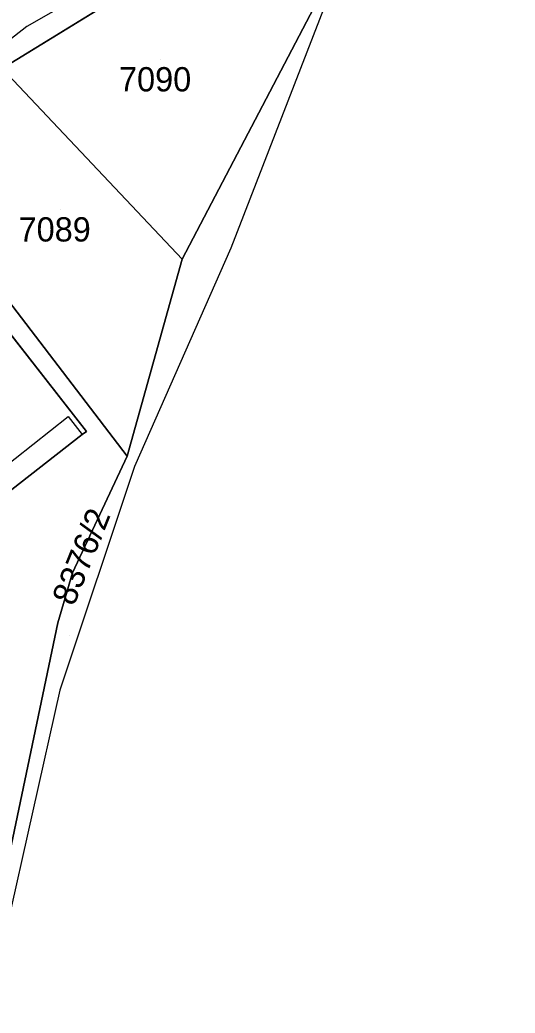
# Model space of a CAD drawing. Extents: x -266199 to -261993, y -1239047 to -1235108.
# Drawn here: x -263437.2 to -263396.4, y -1236840.6 to -1236758.8 of the extents above; entities that cross this region are included whole.
import ezdxf

# ---------------------------------------------------------------- set-up
doc = ezdxf.new("R2010")
doc.units = 0
for name, color, linetype in [('body_kn', 7, 'Continuous'), ('kladpar_druhypozemkov', 7, 'Continuous'), ('kladpar_hranice', 7, 'Continuous'), ('kladpar_parcelnecisla', 7, 'Continuous'), ('kladpar_plochy', 7, 'Continuous'), ('zappar_hrandruhpozemk', 7, 'Continuous'), ('zuob_linie', 7, 'Continuous'), ('zuob_plochy', 7, 'Continuous')]:
    doc.layers.add(name, color=color, linetype=linetype)

msp = doc.modelspace()

# ---------------------------------------------------------------- linework, layer by layer
at = {"layer": 'body_kn'}
for p, q in [((-263436.68, -1236759.34), (-263436.68, -1236759.34)), ((-263419.86, -1236777.6), (-263419.86, -1236777.6)), ((-263423.85, -1236778.52), (-263423.85, -1236778.52)), ((-263423.85, -1236778.52), (-263423.85, -1236778.52)), ((-263433.27, -1236791.47), (-263433.27, -1236791.47)), ((-263431.75, -1236792.71), (-263431.75, -1236792.71)), ((-263432.1, -1236792.97), (-263432.1, -1236792.97)), ((-263428.4, -1236794.76), (-263428.4, -1236794.76)), ((-263428.4, -1236794.76), (-263428.4, -1236794.76)), ((-263427.8, -1236795.6), (-263427.8, -1236795.6)), ((-263432.89, -1236804.37), (-263432.89, -1236804.37)), ((-263434.11, -1236808.49), (-263434.11, -1236808.49)), ((-263433.94, -1236814.03), (-263433.94, -1236814.03))]:
    msp.add_line(p, q, dxfattribs=at)
at = {"layer": 'kladpar_druhypozemkov'}
for p, q in [((-263425.65, -1236762.09), (-263425.65, -1236762.09)), ((-263433.93, -1236774.46), (-263433.93, -1236774.46)), ((-263433.18, -1236809.55), (-263433.18, -1236809.55))]:
    msp.add_line(p, q, dxfattribs=at)
at = {"layer": 'kladpar_hranice'}
for p, q in [((-263412.71, -1236757.23), (-263423.85, -1236778.52)), ((-263423.85, -1236778.52), (-263438.69, -1236762.81)), ((-263431.75, -1236792.71), (-263442, -1236779.6))]:
    msp.add_line(p, q, dxfattribs=at)
for points in [[(-263459.75, -1236738.23), (-263456.07, -1236735.87), (-263451.78, -1236733.04), (-263447.56, -1236730.25), (-263442.94, -1236727.21), (-263441.57, -1236726.41), (-263434.81, -1236722.46), (-263419.48, -1236713.17), (-263417.52, -1236712.58), (-263414.49, -1236716.73), (-263421.98, -1236747.94), (-263423.28, -1236753.37), (-263423.57, -1236754.56), (-263424.78, -1236754.23), (-263438.69, -1236762.81), (-263447.15, -1236769.85)], [(-263438.69, -1236762.81), (-263424.78, -1236754.23), (-263423.57, -1236754.56), (-263412.71, -1236757.23)], [(-263412.03, -1236757.42), (-263419.86, -1236777.6), (-263427.8, -1236795.6), (-263433.94, -1236814.03), (-263438.41, -1236833.92), (-263439.02, -1236840.37)], [(-263423.85, -1236778.52), (-263412.71, -1236757.23), (-263412.03, -1236757.42)], [(-263428.4, -1236794.76), (-263440.16, -1236779.39), (-263440.77, -1236778.63), (-263445.22, -1236773.02), (-263446.01, -1236772.01), (-263446.8, -1236770.51), (-263447.15, -1236769.85), (-263438.69, -1236762.81), (-263423.85, -1236778.52), (-263428.4, -1236794.76)], [(-263442, -1236779.6), (-263440.96, -1236778.77), (-263440.77, -1236778.63), (-263440.16, -1236779.39), (-263428.4, -1236794.76), (-263432.89, -1236804.37), (-263434.11, -1236808.49), (-263438.08, -1236827.39), (-263438.8, -1236826.46), (-263463.03, -1236795.57), (-263455.88, -1236790.5), (-263450.18, -1236797.77), (-263450.55, -1236798.07), (-263450.12, -1236798.64), (-263449.75, -1236798.36), (-263445.64, -1236803.58)], [(-263440.3, -1236837.96), (-263438.08, -1236827.39), (-263434.11, -1236808.49), (-263432.89, -1236804.37), (-263428.4, -1236794.76), (-263423.85, -1236778.52)], [(-263455.88, -1236790.5), (-263450, -1236785.92), (-263451.95, -1236783.43), (-263449.75, -1236781.71), (-263447.78, -1236784.15), (-263442, -1236779.6), (-263431.75, -1236792.71)], [(-263445.64, -1236803.58), (-263445.28, -1236803.32), (-263438.87, -1236798.25), (-263438.53, -1236797.98), (-263432.1, -1236792.97), (-263431.75, -1236792.71)], [(-263431.75, -1236792.71), (-263432.1, -1236792.97), (-263438.53, -1236797.98), (-263438.87, -1236798.25), (-263445.28, -1236803.32), (-263445.64, -1236803.58)]]:
    msp.add_lwpolyline(points, dxfattribs=at)
at = {"layer": 'kladpar_plochy'}
msp.add_line((-263424.78, -1236754.23), (-263438.69, -1236762.81), dxfattribs=at)
for points in [[(-263438.69, -1236762.81), (-263424.78, -1236754.23), (-263423.57, -1236754.56), (-263412.71, -1236757.23), (-263423.85, -1236778.52)], [(-263440.3, -1236837.96), (-263438.08, -1236827.39), (-263434.11, -1236808.49), (-263432.89, -1236804.37), (-263428.4, -1236794.76), (-263423.85, -1236778.52), (-263412.71, -1236757.23), (-263412.03, -1236757.42), (-263419.86, -1236777.6), (-263427.8, -1236795.6), (-263433.94, -1236814.03), (-263438.41, -1236833.92), (-263439.02, -1236840.37), (-263439.67, -1236840.29)], [(-263428.4, -1236794.76), (-263440.16, -1236779.39), (-263440.77, -1236778.63), (-263445.22, -1236773.02), (-263446.01, -1236772.01), (-263446.8, -1236770.51), (-263447.15, -1236769.85), (-263438.69, -1236762.81), (-263423.85, -1236778.52)], [(-263442, -1236779.6), (-263440.96, -1236778.77), (-263440.77, -1236778.63), (-263440.16, -1236779.39), (-263428.4, -1236794.76), (-263432.89, -1236804.37), (-263434.11, -1236808.49), (-263438.08, -1236827.39), (-263438.8, -1236826.46), (-263463.03, -1236795.57), (-263455.88, -1236790.5), (-263450.18, -1236797.77), (-263450.55, -1236798.07), (-263450.12, -1236798.64), (-263449.75, -1236798.36), (-263445.64, -1236803.58), (-263445.28, -1236803.32), (-263438.87, -1236798.25), (-263438.53, -1236797.98), (-263432.1, -1236792.97), (-263431.75, -1236792.71)], [(-263455.88, -1236790.5), (-263450, -1236785.92), (-263451.95, -1236783.43), (-263449.75, -1236781.71), (-263447.78, -1236784.15), (-263442, -1236779.6), (-263431.75, -1236792.71), (-263432.1, -1236792.97), (-263438.53, -1236797.98), (-263438.87, -1236798.25), (-263445.28, -1236803.32), (-263445.64, -1236803.58), (-263449.75, -1236798.36), (-263450.12, -1236798.64), (-263450.55, -1236798.07), (-263450.18, -1236797.77)]]:
    msp.add_lwpolyline(points, close=True, dxfattribs=at)
at = {"layer": 'zappar_hrandruhpozemk'}
for p, q in [((-263436.68, -1236759.34), (-263448.26, -1236768.38)), ((-263439.65, -1236796.54), (-263433.27, -1236791.47)), ((-263433.27, -1236791.47), (-263432.1, -1236792.97))]:
    msp.add_line(p, q, dxfattribs=at)
msp.add_lwpolyline([(-263423.28, -1236753.37), (-263425.19, -1236752.79), (-263436.68, -1236759.34)], dxfattribs=at)
at = {"layer": 'zuob_linie'}
msp.add_lwpolyline([(-263399.28, -1236677.92), (-263399.57, -1236680.99), (-263397.48, -1236693.49), (-263396.41, -1236699.04), (-263398.05, -1236708.88), (-263398.26, -1236710.56), (-263400.1, -1236723.79), (-263400.37, -1236725.77), (-263402.3, -1236725.68), (-263402.92, -1236727.7), (-263412.03, -1236757.42), (-263419.86, -1236777.6), (-263427.8, -1236795.6), (-263433.94, -1236814.03), (-263438.41, -1236833.92), (-263439.02, -1236840.37), (-263439.67, -1236840.29), (-263447.43, -1236839.37), (-263452.51, -1236858)], dxfattribs=at)
at = {"layer": 'zuob_plochy'}
msp.add_lwpolyline([(-263399.28, -1236677.92), (-263399.57, -1236680.99), (-263397.48, -1236693.49), (-263396.41, -1236699.04), (-263398.05, -1236708.88), (-263398.26, -1236710.56), (-263400.1, -1236723.79), (-263400.37, -1236725.77), (-263402.3, -1236725.68), (-263402.92, -1236727.7), (-263412.03, -1236757.42), (-263419.86, -1236777.6), (-263427.8, -1236795.6), (-263433.94, -1236814.03), (-263438.41, -1236833.92), (-263439.02, -1236840.37), (-263439.67, -1236840.29), (-263447.43, -1236839.37), (-263452.51, -1236858)], dxfattribs=at)

# ---------------------------------------------------------------- texts
at = {"layer": 'kladpar_parcelnecisla'}
for s, p in [('7090', (-263429.066, -1236764.69)), ('7089', (-263437.346, -1236777.06))]:
    msp.add_text(s, height=2, dxfattribs=at).set_placement(p)
msp.add_text('8376/2', height=2, rotation=68, dxfattribs=at).set_placement((-263432.795, -1236807.182))

doc.saveas('drawing.dxf')
